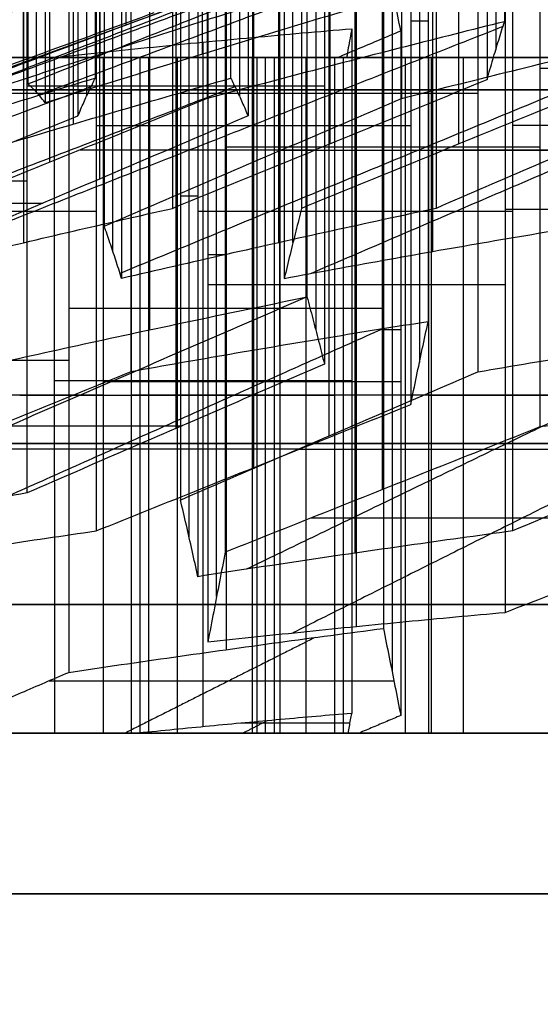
# Model space of a CAD drawing. Header units: centimetres. Extents: x -3.6 to 3.6, y -2.3 to 5.7.
# Tile 559 of 656: x -0.4046 to -0.3642, y -1.0261 to -0.9496. Entities that reach past the tile are written whole.
import ezdxf

# ---------------------------------------------------------------- set-up
doc = ezdxf.new("R2010")
doc.units = ezdxf.units.CM
doc.layers.add('Default', color=7, linetype='Continuous', true_color=0x000000)

# ---------------------------------------------------------------- blocks, each defined once
blk = doc.blocks.new('1239X20')
at = {"layer": 'Default'}
for points in [[(-6.98209, 11.63085, -12.13468), (-6.5899, 11.03232, -12.24014), (-5.82124, 9.83014, -12.4822), (-4.71, 8.01986, -12.94249), (-3.99533, 6.81769, -13.31485), (-3.64343, 6.21915, -13.5176)], [(-6.98209, 11.63085, 12.13468), (-6.58989, 11.03231, 12.24015), (-5.82123, 9.83012, 12.4822), (-4.70999, 8.01984, 12.94249), (-3.99533, 6.81768, 13.31485), (-3.64343, 6.21915, 13.5176)]]:
    blk.add_open_spline(points, degree=3, dxfattribs=at)
blk = doc.blocks.new('1838121314')
at = {"layer": 'Default'}
for p, q in [((-3.96355, 12.90026, 0.20195), (-3.96355, 13.43235, 0.20195)), ((-3.92449, 12.90026, -0.59064), (-3.92449, 13.43235, -0.59064)), ((-3.98385, 12.87763, 0.61395), (-3.98385, 13.40972, 0.61395)), ((-3.90419, 12.87763, -1.00264), (-3.90419, 13.40972, -1.00264)), ((-3.67625, 13.41314, 1.63012), (-3.67625, 12.88106, 1.63012)), ((-3.78504, 13.40566, 1.41826), (-3.78504, 12.87357, 1.41826)), ((-4.04374, 13.39765, -0.40576), (-4.04374, 12.86556, -0.40576)), ((-4.03328, 12.84798, -0.8025), (-4.03328, 13.38007, -0.8025)), ((-3.99431, 13.37721, 1.01069), (-3.99431, 12.84512, 1.01069)), ((-3.8756, 13.37721, -1.39849), (-3.8756, 12.84512, -1.39849)), ((-4.00468, 13.35539, -1.19835), (-4.00468, 12.8233, -1.19835)), ((-3.80534, 13.33993, 1.83026), (-3.80534, 12.80784, 1.83026)), ((-3.70485, 12.80784, 2.02597), (-3.70485, 13.33993, 2.02597)), ((-4.0229, 12.79361, 1.40654), (-4.0229, 13.3257, 1.40654)), ((-3.86514, 12.79361, -1.79523), (-3.86514, 13.3257, -1.79523)), ((-3.98438, 13.31267, -1.61035), (-3.98438, 12.78059, -1.61035)), ((-4.04321, 12.73114, 1.81854), (-4.04321, 13.26323, 1.81854)), ((-3.84483, 12.73114, -2.20723), (-3.84483, 13.26323, -2.20723)), ((-3.83393, 12.73114, 2.22611), (-3.83393, 13.26323, 2.22611)), ((-3.97392, 12.72435, -2.00709), (-3.97392, 13.25644, -2.00709)), ((-3.72515, 12.72435, 2.43797), (-3.72515, 13.25644, 2.43797)), ((-3.94532, 13.19548, -2.40294), (-3.94532, 12.66339, -2.40294)), ((-3.81624, 13.19548, -2.60308), (-3.81624, 12.66339, -2.60308)), ((-3.84439, 13.18296, 2.62285), (-3.84439, 12.65087, 2.62285)), ((-3.73561, 13.17004, 2.83471), (-3.73561, 12.63795, 2.83471)), ((-3.92502, 13.11883, -2.81494), (-3.92502, 12.58674, -2.81494)), ((-3.80578, 12.58098, -2.99982), (-3.80578, 13.11307, -2.99982)), ((-3.8647, 13.08833, 3.03485), (-3.8647, 12.55624, 3.03485)), ((-3.76421, 12.5393, 3.23056), (-3.76421, 13.07139, 3.23056)), ((-3.91456, 12.5018, -3.21168), (-3.91456, 13.03389, -3.21168)), ((-3.78548, 12.48991, -3.41182), (-3.78548, 13.022, -3.41182)), ((-3.89329, 12.45605, 3.4307), (-3.89329, 12.98814, 3.4307)), ((-3.78451, 12.43293, 3.64256), (-3.78451, 12.96501, 3.64256)), ((-3.88597, 12.94694, -3.60753), (-3.88597, 12.41485, -3.60753)), ((-3.75688, 12.92994, -3.80767), (-3.75688, 12.39785, -3.80767)), ((-3.93493, 12.91081, -0.1939), (-4.41067, 12.73745, -0.21734)), ((-3.74238, 12.90356, 2.97204), (-3.72884, 12.90356, 2.69738)), ((-3.90388, 12.88698, 3.82736), (-3.90388, 12.35489, 3.82736)), ((-3.95265, 12.35, 4.63529), (-3.95265, 12.875, 4.63529)), ((-3.92405, 12.875, 4.23944), (-3.92405, 12.35, 4.23944)), ((-3.86566, 12.875, -4.01953), (-3.86566, 12.35, -4.01953)), ((-3.8552, 12.35, -4.41627), (-3.8552, 12.875, -4.41627)), ((-3.84386, 12.35, 4.84715), (-3.84386, 12.875, 4.84715)), ((-3.82356, 12.35, 4.43515), (-3.82356, 12.875, 4.43515)), ((-3.79497, 12.875, 4.0393), (-3.79497, 12.35, 4.0393)), ((-3.74642, 12.35, -4.20441), (-3.74642, 12.87505, -4.20441)), ((-3.72612, 12.35, -4.61641), (-3.72612, 12.875, -4.61641)), ((-3.41079, 12.86658, 3.31681), (-3.64189, 12.86658, 3.16775)), ((-3.80947, 12.85278, -2.74041), (-4.04057, 12.85278, -2.88946)), ((-3.95994, 12.84702, 2.54832), (-4.20458, 12.84702, 2.67394)), ((-3.69023, 12.84702, -2.92529), (-3.92133, 12.84702, -3.07435)), ((-3.98701, 12.82226, 3.09766), (-3.74238, 12.82226, 2.97204)), ((-3.43206, 12.82226, -3.32557), (-3.66316, 12.82226, -3.47462)), ((-3.64189, 12.80531, 3.16775), (-3.88652, 12.80531, 3.29337)), ((-4.04057, 12.77882, -2.88946), (-4.28521, 12.77882, -2.76385)), ((-3.90779, 12.7674, -3.34901), (-3.92133, 12.7674, -3.07435)), ((-3.66896, 12.75725, 3.71709), (-3.42432, 12.75725, 3.59147)), ((-3.98701, 12.75537, 3.09766), (-4.21811, 12.75537, 2.9486)), ((-3.66316, 12.75537, -3.47462), (-3.90779, 12.75537, -3.34901)), ((-3.88652, 12.72175, 3.29337), (-3.90006, 12.72175, 3.56803)), ((-3.66896, 12.69835, 3.71709), (-3.90006, 12.69835, 3.56803)), ((-4.00828, 12.68032, -3.54472), (-3.76365, 12.68032, -3.67033)), ((-3.76365, 12.66354, -3.67033), (-3.75011, 12.66354, -3.945)), ((-4.00828, 12.63965, -3.54472), (-4.23939, 12.63965, -3.69378)), ((-3.7882, 12.62372, 3.90197), (-4.01939, 12.62372, 3.75285)), ((-3.75011, 12.62287, -3.945), (-3.98122, 12.62287, -4.09405)), ((-3.80173, 12.62372, 4.17663), (-3.7882, 12.62372, 3.90197)), ((-4.01948, 12.61255, 3.753), (-4.26394, 12.61255, 3.87853)), ((-3.98122, 12.6125, -4.09405), (-4.22585, 12.6125, -3.96844)), ((-4.04637, 12.6125, 4.30225), (-3.80173, 12.6125, 4.17663)), ((-3.94588, 12.6125, 4.49795), (-3.95941, 12.6125, 4.77262)), ((-3.72831, 12.6125, 4.92168), (-3.95941, 12.6125, 4.77262)), ((-3.70124, 12.6125, 4.37234), (-3.94588, 12.6125, 4.49795)), ((-3.63104, 12.61255, -4.12999), (-3.86197, 12.61255, -4.27894)), ((-3.84844, 12.6125, -4.5536), (-3.86197, 12.6125, -4.27894)), ((-3.6038, 12.6125, -4.67921), (-3.84844, 12.6125, -4.5536)), ((-3.72831, 12.6125, 4.92168), (-3.48368, 12.6125, 4.79606)), ((-3.47014, 12.6125, 4.5214), (-3.70124, 12.6125, 4.37234)), ((-4.27128, 12.35, 4.02758), (-3.79439, 12.35, 4.02758)), ((-4.23144, 12.35, -3.85493), (-3.89559, 12.35, -3.85493)), ((-4.03421, 12.35, 4.296), (-4.03421, 12.35, 3.76057)), ((-4.01096, 12.35, -3.73474), (-4.01096, 12.35, -4.07878)), ((-3.95322, 12.35, 4.64701), (-3.47633, 12.35, 4.64701)), ((-3.85578, 12.35, -4.40455), (-3.37889, 12.35, -4.40455)), ((-3.71478, 12.35, 4.91473), (-3.71478, 12.35, 4.37929))]:
    blk.add_line(p, q, dxfattribs=at)
at = {"layer": 'Default', "extrusion": (0, -1, 0)}
for centre, radius, start, end in [((0, 0, -12.875), 6.675, 92.821011, 272.821011), ((0, 0, -12.875), 6.675, 92.821011, 272.821011), ((0, 0, -12.85), 11.225, 93.014661, 273.014661), ((0, 0, -12.85), 10.5875, 90, 270), ((0, 0, -12.575), 6.975, 92.821011, 272.821011), ((0, 0, -12.45), 11.225, 93.014661, 273.014661), ((0, 0, -12.225), 10.5875, 90, 270)]:
    blk.add_arc(centre, radius, start, end, dxfattribs=at)
at = {"layer": 'Default', "extrusion": (0, 1, 0)}
for centre, radius, start, end in [((0, 0, 12.875), 5.5, 46.40986, 49.37133), ((0, 0, 12.85), 10.5875, 266.985339, 86.985339), ((0, 0, 12.85), 10.725, 270, 90), ((0, 0, 12.35), 5.48052, 313.64431, 318.71872), ((0, 0, 12.35), 5.48052, 43.8257, 46.23406)]:
    blk.add_arc(centre, radius, start, end, dxfattribs=at)
at = {"layer": 'Default'}
for points, degree in [([(-3.66949, 13.43497, 1.49279), (-3.66949, 13.16892, 1.49279), (-3.66949, 12.90288, 1.49279)], 2), ([(-3.98754, 12.859, 0.87336), (-3.98754, 13.12504, 0.87336), (-3.98754, 13.39109, 0.87336)], 2), ([(-3.88236, 13.39109, -1.26115), (-3.88236, 13.12504, -1.26115), (-3.88236, 12.859, -1.26115)], 2), ([(-4.04004, 13.38658, -0.66517), (-4.04004, 13.12054, -0.66517), (-4.04004, 12.8545, -0.66517)], 2), ([(-3.68302, 13.38996, 1.76745), (-3.68302, 13.12392, 1.76745), (-3.68302, 12.85787, 1.76745)], 2), ([(-4.02651, 13.37191, -0.93983), (-4.02651, 13.10587, -0.93983), (-4.02651, 12.83983, -0.93983)], 2), ([(-3.90059, 13.37526, 1.34373), (-3.90059, 13.10921, 1.34373), (-3.90059, 12.84317, 1.34373)], 2), ([(-3.74958, 13.37526, -1.7207), (-3.74958, 13.10921, -1.7207), (-3.74958, 12.84317, -1.7207)], 2), ([(-4.00108, 13.3618, 1.14803), (-4.00108, 13.09576, 1.14803), (-4.00108, 12.82971, 1.14803)], 2), ([(-3.86883, 13.3618, -1.53582), (-3.86883, 13.09576, -1.53582), (-3.86883, 12.82971, -1.53582)], 2), ([(-3.92766, 13.2899, 1.89307), (-3.92766, 13.02386, 1.89307), (-3.92766, 12.75781, 1.89307)], 2), ([(-3.82717, 13.2899, 2.08878), (-3.82717, 13.02386, 2.08878), (-3.82717, 12.75781, 2.08878)], 2), ([(-3.72252, 13.2899, -2.27004), (-3.72252, 13.02386, -2.27004), (-3.72252, 12.75781, -2.27004)], 2), ([(-3.98069, 13.27612, -1.86976), (-3.98069, 13.01007, -1.86976), (-3.98069, 12.74403, -1.86976)], 2), ([(-3.96715, 13.23546, -2.14442), (-3.96715, 12.96942, -2.14442), (-3.96715, 12.70337, -2.14442)], 2), ([(-3.8407, 13.23546, 2.36344), (-3.8407, 12.96942, 2.36344), (-3.8407, 12.70337, 2.36344)], 2), ([(-3.82301, 13.22106, -2.46574), (-3.82301, 12.95502, -2.46574), (-3.82301, 12.68897, -2.46574)], 2), ([(-3.72884, 13.20178, 2.69738), (-3.72884, 12.93573, 2.69738), (-3.72884, 12.66969, 2.69738)], 2), ([(-3.80947, 13.16881, -2.74041), (-3.80947, 12.90277, -2.74041), (-3.80947, 12.63673, -2.74041)], 2), ([(-3.95994, 13.16288, 2.54832), (-3.95994, 12.89684, 2.54832), (-3.95994, 12.6308, 2.54832)], 2), ([(-3.69023, 13.16288, -2.92529), (-3.69023, 12.89684, -2.92529), (-3.69023, 12.6308, -2.92529)], 2), ([(-3.74238, 13.13744, 2.97204), (-3.74238, 12.87139, 2.97204), (-3.74238, 12.60535, 2.97204)], 2), ([(-3.64189, 13.12002, 3.16775), (-3.64189, 12.85398, 3.16775), (-3.64189, 12.58794, 3.16775)], 2), ([(-4.04057, 12.53676, -2.88946), (-4.04057, 12.8028, -2.88946), (-4.04057, 13.06884, -2.88946)], 2), ([(-3.92133, 13.06324, -3.07435), (-3.92133, 12.7972, -3.07435), (-3.92133, 12.53115, -3.07435)], 2), ([(-3.98701, 13.03917, 3.09766), (-3.98701, 12.77313, 3.09766), (-3.98701, 12.50709, 3.09766)], 2), ([(-3.66316, 13.03917, -3.47462), (-3.66316, 12.77313, -3.47462), (-3.66316, 12.50709, -3.47462)], 2), ([(-3.61503, 13.02143, 0.38807), (-3.85474, 12.93368, 0.41381), (-4.09446, 12.84592, 0.43954)], 2), ([(-3.55936, 13.02143, -0.7416), (-3.79538, 12.93368, -0.79077), (-4.03141, 12.84592, -0.83995)], 2), ([(-3.88652, 13.02268, 3.29337), (-3.88652, 12.75664, 3.29337), (-3.88652, 12.49059, 3.29337)], 2), ([(-3.90779, 13.00365, -3.34901), (-3.90779, 12.73761, -3.34901), (-3.90779, 12.47156, -3.34901)], 2), ([(-3.66896, 12.97588, 3.71709), (-3.66896, 12.70984, 3.71709), (-3.66896, 12.44379, 3.71709)], 2), ([(-3.75011, 12.89574, -3.945), (-3.75162, 12.90341, -3.91452), (-3.75462, 12.91865, -3.85353), (-3.75913, 12.94121, -3.76197), (-3.76214, 12.95606, -3.70089), (-3.76365, 12.96343, -3.67033)], 3), ([(-3.76365, 12.96343, -3.67033), (-3.76365, 12.69739, -3.67033), (-3.76365, 12.43134, -3.67033)], 2), ([(-3.90006, 12.95291, 3.56803), (-3.90006, 12.68686, 3.56803), (-3.90006, 12.42082, 3.56803)], 2), ([(-3.84123, 12.94574, 0.13914), (-3.86843, 12.93566, 0.15311), (-3.92282, 12.91546, 0.18104), (-4.00436, 12.88505, 0.22291), (-4.0587, 12.86469, 0.25081), (-4.08587, 12.8545, 0.26476)], 3), ([(-4.04004, 12.8545, -0.66517), (-4.01438, 12.86469, -0.64862), (-3.96305, 12.88505, -0.61551), (-3.88601, 12.91546, -0.56582), (-3.83464, 12.93566, -0.53268), (-3.80894, 12.94574, -0.51611)], 3), ([(-4.00828, 12.92929, -3.54472), (-4.02237, 12.92326, -3.55381), (-4.05054, 12.9112, -3.57198), (-4.0928, 12.8931, -3.59923), (-4.12097, 12.88103, -3.6174), (-4.13505, 12.875, -3.62648)], 3), ([(-4.00828, 12.92929, -3.54472), (-4.00828, 12.66325, -3.54472), (-4.00828, 12.3972, -3.54472)], 2), ([(-4.18636, 12.82083, 0.06905), (-4.15919, 12.8308, 0.0551), (-4.10486, 12.8507, 0.0272), (-4.02331, 12.88039, -0.01467), (-3.96892, 12.9001, -0.0426), (-3.94172, 12.90993, -0.05656)], 3), ([(-3.92819, 12.90993, -0.33123), (-3.95388, 12.9001, -0.34781), (-4.00526, 12.88039, -0.38094), (-4.0823, 12.8507, -0.43063), (-4.13363, 12.8308, -0.46374), (-4.15929, 12.82083, -0.48029)], 3), ([(-4.0994, 12.83983, 0.53942), (-4.07376, 12.84829, 0.55596), (-4.02245, 12.86514, 0.58905), (-3.94541, 12.89009, 0.63874), (-3.89401, 12.90652, 0.67189), (-3.8683, 12.91468, 0.68848)], 3), ([(-3.78187, 12.91468, -1.06545), (-3.80909, 12.90652, -1.05147), (-3.86351, 12.89009, -1.02353), (-3.94505, 12.86514, -0.98166), (-3.99936, 12.84829, -0.95377), (-4.02651, 12.83983, -0.93983)], 3), ([(-3.66949, 12.90288, 1.49279), (-3.69521, 12.89648, 1.4762), (-3.74662, 12.88351, 1.44304), (-3.82365, 12.86362, 1.39335), (-3.87495, 12.85003, 1.36027), (-3.90059, 12.84317, 1.34373)], 3), ([(-3.74958, 12.84317, -1.7207), (-3.72245, 12.85003, -1.73464), (-3.66815, 12.86362, -1.76252), (-3.5866, 12.88351, -1.80439), (-3.53218, 12.89648, -1.83233), (-3.50495, 12.90288, -1.84631)], 3), ([(-3.68302, 12.85787, 1.76745), (-3.68152, 12.86316, 1.73698), (-3.67851, 12.87356, 1.67601), (-3.674, 12.88856, 1.58445), (-3.67099, 12.89818, 1.52336), (-3.66949, 12.90288, 1.49279)], 3), ([(-3.67072, 12.89901, 1.51776), (-3.91412, 12.80315, 1.6184), (-4.15753, 12.70728, 1.71904)], 2), ([(-4.01966, 12.87509, 3.75309), (-3.99409, 12.8778, 3.76959), (-3.94234, 12.88334, 3.80236), (-3.86538, 12.89068, 3.85224), (-3.81392, 12.89524, 3.88538), (-3.7882, 12.89743, 3.90197)], 3), ([(-3.50372, 12.89901, -1.87128), (-3.73605, 12.80315, -1.99537), (-3.96838, 12.70728, -2.11945)], 2), ([(-3.37244, 12.89901, 2.09867), (-3.59606, 12.80315, 2.23783), (-3.81969, 12.70728, 2.37699)], 2), ([(-3.79938, 12.875, -3.97677), (-3.7939, 12.87731, -3.97324), (-3.78296, 12.88191, -3.96618), (-3.76654, 12.88883, -3.95559), (-3.75559, 12.89344, -3.94853), (-3.75011, 12.89574, -3.945)], 3), ([(-3.7882, 12.89743, 3.90197), (-3.78865, 12.89495, 3.91105), (-3.78954, 12.88997, 3.9292), (-3.79088, 12.88249, 3.95641), (-3.79178, 12.8775, 3.97454), (-3.79222, 12.875, 3.9836)], 3), ([(-3.7882, 12.89743, 3.90197), (-3.7882, 12.63139, 3.90197), (-3.7882, 12.36534, 3.90197)], 2), ([(-3.75011, 12.89574, -3.945), (-3.75011, 12.6297, -3.945), (-3.75011, 12.36365, -3.945)], 2), ([(-4.01966, 12.87509, 3.75309), (-4.1418, 12.87505, 3.81581), (-4.26394, 12.875, 3.87853)], 2), ([(-3.98122, 12.875, -4.09405), (-4.10353, 12.875, -4.03125), (-4.22585, 12.875, -3.96844)], 2), ([(-4.17194, 12.875, 3.58398), (-4.15546, 12.875, 3.60316), (-4.12218, 12.87501, 3.64125), (-4.07187, 12.87496, 3.69796), (-4.03687, 12.87509, 3.73466), (-4.01966, 12.87509, 3.75309)], 3), ([(-4.04637, 12.875, 4.30225), (-3.92405, 12.875, 4.23944), (-3.80173, 12.875, 4.17663)], 2), ([(-4.01966, 12.87509, 3.75309), (-4.01948, 12.61255, 3.753), (-4.0193, 12.35, 3.75291)], 2), ([(-3.98122, 12.35, -4.09405), (-3.98122, 12.6125, -4.09405), (-3.98122, 12.875, -4.09405)], 2), ([(-3.79938, 12.875, -3.97677), (-3.8903, 12.875, -4.03541), (-3.98122, 12.875, -4.09405)], 2), ([(-3.95941, 12.35, 4.77262), (-3.95941, 12.6125, 4.77262), (-3.95941, 12.875, 4.77262)], 2), ([(-3.94588, 12.875, 4.49795), (-3.95265, 12.875, 4.63529), (-3.95941, 12.875, 4.77262)], 2), ([(-3.95941, 12.875, 4.77262), (-3.84386, 12.875, 4.84715), (-3.72831, 12.875, 4.92168)], 2), ([(-3.94588, 12.35, 4.49795), (-3.94588, 12.6125, 4.49795), (-3.94588, 12.875, 4.49795)], 2), ([(-3.70124, 12.875, 4.37234), (-3.82356, 12.875, 4.43515), (-3.94588, 12.875, 4.49795)], 2), ([(-3.86197, 12.875, -4.27894), (-3.74659, 12.87505, -4.20451), (-3.63121, 12.87509, -4.13009)], 2), ([(-3.86197, 12.875, -4.27894), (-3.86197, 12.6125, -4.27894), (-3.86197, 12.35, -4.27894)], 2), ([(-3.84844, 12.875, -4.5536), (-3.8552, 12.875, -4.41627), (-3.86197, 12.875, -4.27894)], 2), ([(-3.84844, 12.875, -4.5536), (-3.84844, 12.6125, -4.5536), (-3.84844, 12.35, -4.5536)], 2), ([(-3.6038, 12.875, -4.67921), (-3.72612, 12.875, -4.61641), (-3.84844, 12.875, -4.5536)], 2), ([(-3.80173, 12.875, 4.17663), (-3.79698, 12.875, 4.08012), (-3.79222, 12.875, 3.9836)], 2), ([(-3.80173, 12.875, 4.17663), (-3.80173, 12.6125, 4.17663), (-3.80173, 12.35, 4.17663)], 2), ([(-3.63121, 12.87509, -4.13009), (-3.65015, 12.87509, -4.11344), (-3.68858, 12.87496, -4.08036), (-3.74423, 12.87501, -4.02887), (-3.78109, 12.875, -3.99424), (-3.79938, 12.875, -3.97677)], 3), ([(-3.72831, 12.35, 4.92168), (-3.72831, 12.6125, 4.92168), (-3.72831, 12.875, 4.92168)], 2), ([(-3.72831, 12.875, 4.92168), (-3.606, 12.875, 4.85887), (-3.48368, 12.875, 4.79606)], 2), ([(-3.70124, 12.35, 4.37234), (-3.70124, 12.6125, 4.37234), (-3.70124, 12.875, 4.37234)], 2), ([(-3.47014, 12.875, 4.5214), (-3.58569, 12.875, 4.44687), (-3.70124, 12.875, 4.37234)], 2), ([(-3.98754, 12.859, 0.87336), (-4.01326, 12.85115, 0.85677), (-4.06466, 12.83532, 0.82362), (-4.1417, 12.81127, 0.77393), (-4.193, 12.795, 0.74084), (-4.21864, 12.78682, 0.7243)], 3), ([(-4.127, 12.78682, -1.13554), (-4.09985, 12.795, -1.14948), (-4.04554, 12.81127, -1.17737), (-3.964, 12.83532, -1.21924), (-3.90958, 12.85115, -1.24718), (-3.88236, 12.859, -1.26115)], 3), ([(-4.00108, 12.82971, 1.14803), (-3.99957, 12.8333, 1.11754), (-3.99657, 12.84026, 1.05655), (-3.99206, 12.85002, 0.965), (-3.98905, 12.85608, 0.90391), (-3.98754, 12.859, 0.87336)], 3), ([(-3.92766, 12.75781, 1.89307), (-3.90047, 12.76893, 1.87911), (-3.84611, 12.79117, 1.8512), (-3.76457, 12.82452, 1.80933), (-3.7102, 12.84675, 1.78141), (-3.68302, 12.85787, 1.76745)], 3), ([(-3.88236, 12.859, -1.26115), (-3.88086, 12.85608, -1.29171), (-3.87785, 12.85002, -1.35279), (-3.87334, 12.84026, -1.44435), (-3.87033, 12.8333, -1.50534), (-3.86883, 12.82971, -1.53582)], 3), ([(-3.58253, 12.85787, 1.96316), (-3.60971, 12.84675, 1.97712), (-3.66408, 12.82452, 2.00503), (-3.74562, 12.79117, 2.04691), (-3.79998, 12.76893, 2.07482), (-3.82717, 12.75781, 2.08878)], 3), ([(-3.49141, 12.85787, -2.12098), (-3.51709, 12.84675, -2.13754), (-3.56845, 12.82452, -2.17067), (-3.64548, 12.79117, -2.22035), (-3.69684, 12.76893, -2.25347), (-3.72252, 12.75781, -2.27004)], 3), ([(-3.99092, 12.85226, 0.94202), (-4.23217, 12.76203, 0.99897), (-4.47342, 12.67181, 1.05591)], 2), ([(-3.87897, 12.85226, -1.32982), (-4.11345, 12.76203, -1.41021), (-4.34794, 12.67181, -1.49059)], 2), ([(-4.02651, 12.83983, -0.93983), (-4.02801, 12.84182, -0.90933), (-4.03102, 12.84556, -0.84832), (-4.03553, 12.85045, -0.75677), (-4.03854, 12.85323, -0.6957), (-4.04004, 12.8545, -0.66517)], 3), ([(-3.90059, 12.84317, 1.34373), (-3.92777, 12.83216, 1.35769), (-3.98215, 12.81013, 1.38561), (-4.06369, 12.77709, 1.42748), (-4.11805, 12.75505, 1.45539), (-4.14522, 12.74403, 1.46935)], 3), ([(-3.98069, 12.74403, -1.86976), (-3.95501, 12.75505, -1.8532), (-3.90367, 12.77709, -1.82008), (-3.82663, 12.81013, -1.7704), (-3.77527, 12.83216, -1.73727), (-3.74958, 12.84317, -1.7207)], 3), ([(-4.24571, 12.7314, 1.27364), (-4.21854, 12.74233, 1.25969), (-4.16419, 12.76419, 1.23178), (-4.08265, 12.79696, 1.18991), (-4.02827, 12.8188, 1.16199), (-4.00108, 12.82971, 1.14803)], 3), ([(-3.86883, 12.82971, -1.53582), (-3.89452, 12.8188, -1.55239), (-3.94589, 12.79696, -1.58552), (-4.02292, 12.76419, -1.63521), (-4.07426, 12.74233, -1.66832), (-4.09993, 12.7314, -1.68488)], 3), ([(-4.15876, 12.70337, 1.74401), (-4.13312, 12.70965, 1.76055), (-4.08182, 12.72207, 1.79364), (-4.00478, 12.74021, 1.84332), (-3.95337, 12.752, 1.87648), (-3.92766, 12.75781, 1.89307)], 3), ([(-3.72252, 12.75781, -2.27004), (-3.74974, 12.752, -2.25606), (-3.80416, 12.74021, -2.22812), (-3.8857, 12.72207, -2.18624), (-3.94001, 12.70965, -2.15836), (-3.96715, 12.70337, -2.14442)], 3), ([(-3.82717, 12.75781, 2.08878), (-3.82867, 12.752, 2.11934), (-3.83168, 12.74021, 2.18044), (-3.83619, 12.72207, 2.272), (-3.8392, 12.70965, 2.33297), (-3.8407, 12.70337, 2.36344)], 3), ([(-3.96715, 12.70337, -2.14442), (-3.96865, 12.70817, -2.11395), (-3.97166, 12.71758, -2.05297), (-3.97617, 12.73113, -1.96141), (-3.97918, 12.7398, -1.90032), (-3.98069, 12.74403, -1.86976)], 3), ([(-3.8407, 12.70337, 2.36344), (-3.81506, 12.70817, 2.37998), (-3.76375, 12.71758, 2.41307), (-3.68671, 12.73113, 2.46276), (-3.63531, 12.7398, 2.49591), (-3.6096, 12.74403, 2.5125)], 3), ([(-3.82301, 12.68897, -2.46574), (-4.05411, 12.58888, -2.6148), (-4.28521, 12.48879, -2.76385)], 2), ([(-4.06764, 12.63673, -2.34013), (-4.0405, 12.64276, -2.35407), (-3.98619, 12.65469, -2.38195), (-3.90464, 12.6721, -2.42383), (-3.85023, 12.6834, -2.45177), (-3.82301, 12.68897, -2.46574)], 3), ([(-3.82301, 12.68897, -2.46574), (-3.8215, 12.6834, -2.49631), (-3.81849, 12.6721, -2.5574), (-3.81398, 12.65469, -2.64896), (-3.81097, 12.64276, -2.70994), (-3.80947, 12.63673, -2.74041)], 3), ([(-3.76439, 12.66404, 2.67444), (-3.97348, 12.57069, 2.82299), (-4.18256, 12.47734, 2.97153)], 2), ([(-3.72884, 12.66969, 2.69738), (-3.75455, 12.66564, 2.6808), (-3.80595, 12.65736, 2.64764), (-3.88299, 12.6444, 2.59796), (-3.9343, 12.63539, 2.56486), (-3.95994, 12.6308, 2.54832)], 3), ([(-3.48323, 12.66404, -3.03158), (-3.67669, 12.57069, -3.19996), (-3.87016, 12.47734, -3.36834)], 2), ([(-3.74238, 12.60535, 2.97204), (-3.74088, 12.61268, 2.94157), (-3.73787, 12.62722, 2.88059), (-3.73336, 12.64866, 2.78903), (-3.73035, 12.66272, 2.72794), (-3.72884, 12.66969, 2.69738)], 3), ([(-3.69023, 12.6308, -2.92529), (-3.66308, 12.63539, -2.93923), (-3.60876, 12.6444, -2.96712), (-3.52722, 12.65736, -3.00899), (-3.47281, 12.66564, -3.03693), (-3.44559, 12.66969, -3.0509)], 3), ([(-3.80947, 12.63673, -2.74041), (-3.83515, 12.62562, -2.75697), (-3.88651, 12.6034, -2.7901), (-3.96354, 12.57008, -2.83978), (-4.01489, 12.54786, -2.8729), (-4.04057, 12.53676, -2.88946)], 3), ([(-3.95994, 12.6308, 2.54832), (-3.98713, 12.61973, 2.56228), (-4.04149, 12.59759, 2.5902), (-4.12304, 12.56437, 2.63207), (-4.1774, 12.54223, 2.65998), (-4.20458, 12.53115, 2.67394)], 3), ([(-3.92133, 12.53115, -3.07435), (-3.89565, 12.54223, -3.05779), (-3.8443, 12.56437, -3.02466), (-3.76727, 12.59759, -2.97498), (-3.71591, 12.61973, -2.94185), (-3.69023, 12.6308, -2.92529)], 3), ([(-3.41079, 12.61313, 3.31681), (-3.43649, 12.61063, 3.30023), (-3.48787, 12.60542, 3.26709), (-3.56491, 12.59703, 3.2174), (-3.61623, 12.59103, 3.1843), (-3.64189, 12.58794, 3.16775)], 3), ([(-3.98701, 12.50709, 3.09766), (-3.95984, 12.51801, 3.08371), (-3.90549, 12.53986, 3.0558), (-3.82395, 12.57261, 3.01393), (-3.76957, 12.59444, 2.98601), (-3.74238, 12.60535, 2.97204)], 3), ([(-3.47681, 12.60648, 3.27421), (-3.65541, 12.51719, 3.44241), (-3.83402, 12.42789, 3.61061)], 2), ([(-3.43206, 12.60535, -3.32557), (-3.45775, 12.59444, -3.34214), (-3.50911, 12.57261, -3.37527), (-3.58615, 12.53986, -3.42495), (-3.63749, 12.51801, -3.45807), (-3.66316, 12.50709, -3.47462)], 3), ([(-3.64189, 12.58794, 3.16775), (-3.66908, 12.57713, 3.18172), (-3.72347, 12.55551, 3.20964), (-3.80501, 12.52307, 3.25151), (-3.85936, 12.50142, 3.27942), (-3.88652, 12.49059, 3.29337)], 3), ([(-4.04057, 12.53676, -2.88946), (-4.06779, 12.53166, -2.87549), (-4.1222, 12.52129, -2.84755), (-4.20375, 12.50531, -2.80568), (-4.25806, 12.49434, -2.77779), (-4.28521, 12.48879, -2.76385)], 3), ([(-3.66896, 12.44379, 3.71709), (-3.6418, 12.45435, 3.70314), (-3.58747, 12.47544, 3.67525), (-3.50593, 12.50705, 3.63338), (-3.45153, 12.52809, 3.60545), (-3.42432, 12.53861, 3.59147)], 3), ([(-3.90779, 12.47156, -3.34901), (-3.9093, 12.47837, -3.31853), (-3.9123, 12.49186, -3.25755), (-3.91681, 12.51172, -3.16599), (-3.91982, 12.52472, -3.10491), (-3.92133, 12.53115, -3.07435)], 3), ([(-4.21811, 12.47156, 2.9486), (-4.19246, 12.47577, 2.96515), (-4.14115, 12.48401, 2.99824), (-4.06411, 12.49585, 3.04793), (-4.01272, 12.5034, 3.08108), (-3.98701, 12.50709, 3.09766)], 3), ([(-3.66316, 12.50709, -3.47462), (-3.69037, 12.5034, -3.46065), (-3.74477, 12.49585, -3.43272), (-3.82632, 12.48401, -3.39085), (-3.88064, 12.47577, -3.36295), (-3.90779, 12.47156, -3.34901)], 3), ([(-3.88652, 12.49059, 3.29337), (-3.88803, 12.48299, 3.32392), (-3.89104, 12.46767, 3.385), (-3.89555, 12.44441, 3.47656), (-3.89856, 12.42871, 3.53755), (-3.90006, 12.42082, 3.56803)], 3), ([(-3.90006, 12.42082, 3.56803), (-3.8744, 12.42364, 3.58458), (-3.82307, 12.42912, 3.61769), (-3.74603, 12.43677, 3.66737), (-3.69465, 12.44152, 3.70051), (-3.66896, 12.44379, 3.71709)], 3), ([(-4.00828, 12.3972, -3.54472), (-3.98113, 12.40125, -3.55866), (-3.9268, 12.40917, -3.58656), (-3.84526, 12.42055, -3.62843), (-3.79086, 12.4278, -3.65636), (-3.76365, 12.43134, -3.67033)], 3), ([(-3.76365, 12.43134, -3.67033), (-3.76214, 12.42397, -3.70089), (-3.75913, 12.40912, -3.76197), (-3.75462, 12.38656, -3.85353), (-3.75162, 12.37132, -3.91452), (-3.75011, 12.36365, -3.945)], 3), ([(-3.81672, 12.42433, -3.64308), (-3.89058, 12.38717, -3.71358), (-3.96445, 12.35, -3.78409)], 2), ([(-4.1185, 12.35, -3.61581), (-4.10626, 12.35525, -3.60791), (-4.08177, 12.36574, -3.59211), (-4.04503, 12.38147, -3.56842), (-4.02053, 12.39196, -3.55262), (-4.00828, 12.3972, -3.54472)], 3), ([(-3.7882, 12.36534, 3.90197), (-3.80662, 12.36378, 3.89009), (-3.84346, 12.36055, 3.86633), (-3.8987, 12.35543, 3.8307), (-3.93552, 12.35184, 3.80695), (-3.95392, 12.35, 3.79508)], 3), ([(-3.79095, 12.35, 3.95788), (-3.79065, 12.35171, 3.95167), (-3.79004, 12.35512, 3.93925), (-3.78912, 12.36024, 3.92062), (-3.78851, 12.36364, 3.90818), (-3.7882, 12.36534, 3.90197)], 3), ([(-3.85408, 12.35954, 3.85947), (-3.86334, 12.35477, 3.86875), (-3.8726, 12.35, 3.87802)], 2), ([(-3.75011, 12.36365, -3.945), (-3.75372, 12.36214, -3.94732), (-3.76092, 12.3591, -3.95197), (-3.77173, 12.35455, -3.95894), (-3.77894, 12.35152, -3.96359), (-3.78254, 12.35, -3.96592)], 3), ([(-4.0193, 12.35, 3.75291), (-4.14162, 12.35, 3.81572), (-4.26394, 12.35, 3.87853)], 2), ([(-3.98122, 12.35, -4.09405), (-4.10353, 12.35, -4.03125), (-4.22585, 12.35, -3.96844)], 2), ([(-4.04637, 12.35, 4.30225), (-3.92405, 12.35, 4.23944), (-3.80173, 12.35, 4.17663)], 2), ([(-3.95392, 12.35, 3.79508), (-3.98661, 12.35, 3.774), (-4.0193, 12.35, 3.75291)], 2), ([(-3.78254, 12.35, -3.96592), (-3.88188, 12.35, -4.02999), (-3.98122, 12.35, -4.09405)], 2), ([(-3.94588, 12.35, 4.49795), (-3.95265, 12.35, 4.63529), (-3.95941, 12.35, 4.77262)], 2), ([(-3.95941, 12.35, 4.77262), (-3.84386, 12.35, 4.84715), (-3.72831, 12.35, 4.92168)], 2), ([(-3.70124, 12.35, 4.37234), (-3.82356, 12.35, 4.43515), (-3.94588, 12.35, 4.49795)], 2), ([(-3.86197, 12.35, -4.27894), (-3.74642, 12.35, -4.20441), (-3.63087, 12.35, -4.12988)], 2), ([(-3.84844, 12.35, -4.5536), (-3.8552, 12.35, -4.41627), (-3.86197, 12.35, -4.27894)], 2), ([(-3.6038, 12.35, -4.67921), (-3.72612, 12.35, -4.61641), (-3.84844, 12.35, -4.5536)], 2), ([(-3.80173, 12.35, 4.17663), (-3.79634, 12.35, 4.06726), (-3.79095, 12.35, 3.95788)], 2), ([(-3.72831, 12.35, 4.92168), (-3.606, 12.35, 4.85887), (-3.48368, 12.35, 4.79606)], 2), ([(-3.47014, 12.35, 4.5214), (-3.58569, 12.35, 4.44687), (-3.70124, 12.35, 4.37234)], 2)]:
    blk.add_open_spline(points, degree=degree, dxfattribs=at)
for points, weights in [([(-3.81687, 12.80312, 1.83618), (-3.92063, 12.80312, 1.62049), (-3.99943, 12.80312, 1.39449)], [0.998341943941, 0.996755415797, 0.998349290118]), ([(-3.84296, 12.80312, -1.78093), (-3.74232, 12.80312, -1.99809), (-3.61786, 12.80312, -2.20254)], [0.998349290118, 0.996755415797, 0.998341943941]), ([(-3.46381, 12.80312, 2.43764), (-3.60156, 12.80312, 2.2419), (-3.71638, 12.80312, 2.03189)], [0.998349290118, 0.996755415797, 0.998341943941]), ([(-4.18739, 12.76185, -1.17449), (-4.12102, 12.76185, -1.41111), (-4.02842, 12.76185, -1.63875)], [0.998511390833, 0.996910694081, 0.998490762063]), ([(-4.17825, 12.58888, -2.41147), (-4.05906, 12.58888, -2.61799), (-3.92008, 12.58888, -2.81175)], [0.998760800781, 0.997543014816, 0.998760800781]), ([(-3.82888, 12.57063, 3.01646), (-3.97797, 12.57063, 2.82721), (-4.10768, 12.57063, 2.62418)], [0.998811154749, 0.997589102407, 0.998802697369]), ([(-3.82979, 12.57063, -3.0153), (-3.68075, 12.57063, -3.2046), (-3.51377, 12.57063, -3.37827)], [0.998802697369, 0.997589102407, 0.998811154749]), ([(-3.48028, 12.51697, 3.6202), (-3.65921, 12.51697, 3.44819), (-3.82031, 12.51697, 3.25936)], [0.998940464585, 0.997714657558, 0.998924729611]), ([(-4.02354, 12.39067, -3.55456), (-3.89461, 12.39067, -3.7005), (-3.75545, 12.39067, -3.83672)], [0.999620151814, 0.998921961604, 0.999537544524]), ([(-3.78958, 12.35767, 3.92996), (-3.83245, 12.35767, 3.88863), (-3.87441, 12.35767, 3.84636)], [0.999955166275, 0.999859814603, 0.999883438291])]:
    blk.add_rational_spline(points, weights, degree=2, dxfattribs=at)
blk = doc.blocks.new('R1784XM_ASM22')
at = {"layer": 'Default'}
for name, p in [('1239X20', (0, 0)), ('1838121314', (0, -2.4))]:
    blk.add_blockref(name, p, dxfattribs=at)
blk = doc.blocks.new('F3710XM_ASM')
at = {"layer": 'Default'}
blk.add_blockref('R1784XM_ASM22', (0, -20), dxfattribs=at)

msp = doc.modelspace()

# ---------------------------------------------------------------- block references
at = {"layer": 'Default', "xscale": 0.1, "yscale": 0.1, "zscale": 0.1}
msp.add_blockref('F3710XM_ASM', (0, 0), dxfattribs=at)

doc.saveas('drawing.dxf')
